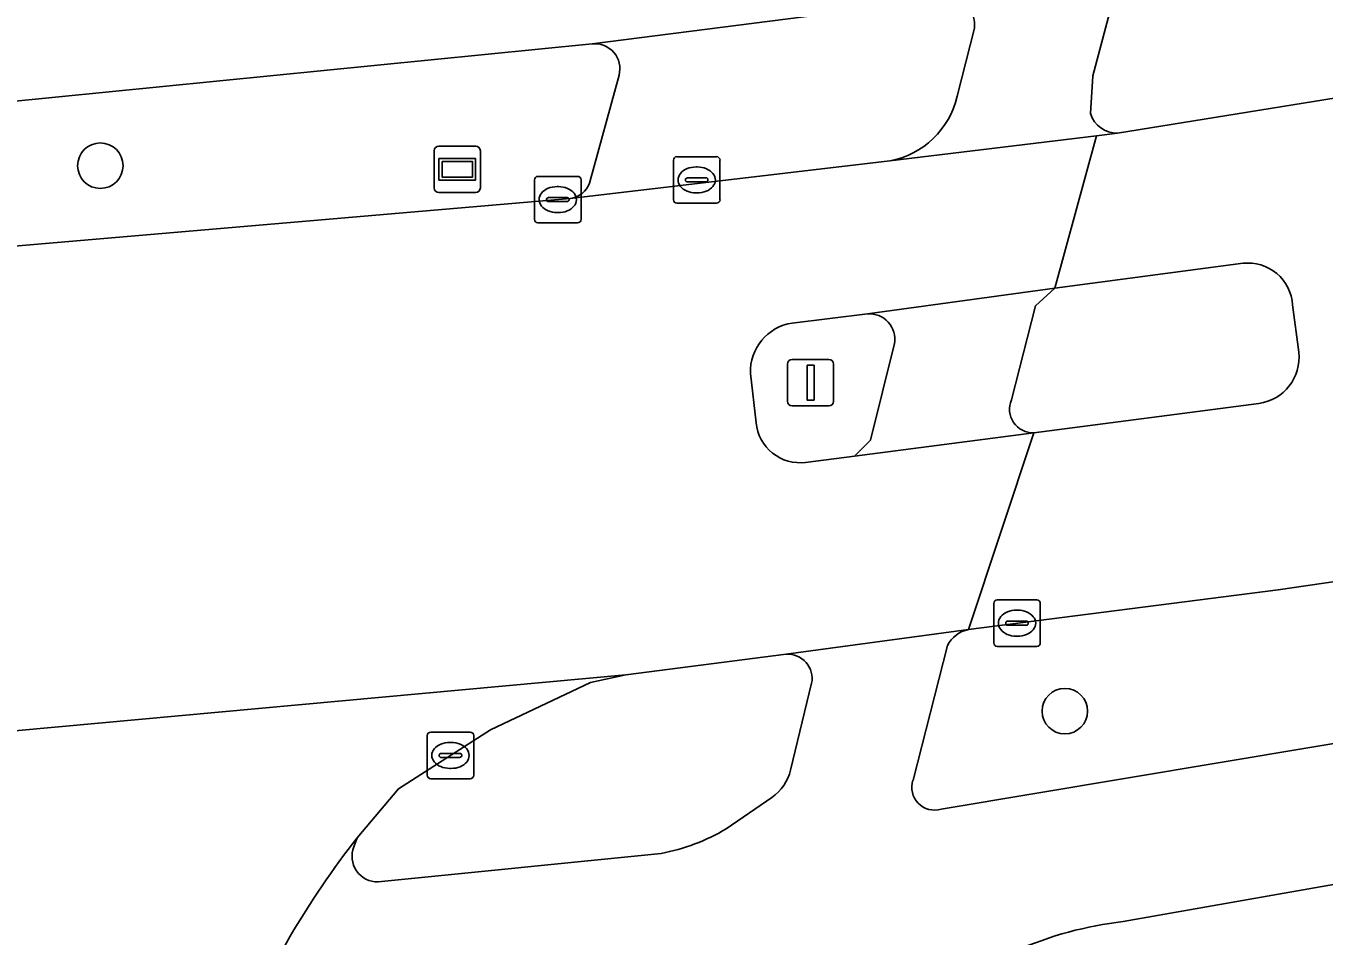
# Model space of a CAD drawing. Extents: x 160203 to 161530, y 379528 to 381797.
# Drawn here: x 160813.32 to 160841.23, y 380854.19 to 380873.75 of the extents above; entities that cross this region are included whole.
import ezdxf

# ---------------------------------------------------------------- set-up
doc = ezdxf.new("R2010")
doc.units = 0
for name, color, linetype in [('IMGEO_Berm_groen', 7, 'Continuous'), ('IMGEO_Boom', 7, 'Continuous'), ('IMGEO_Fietspad_gesloten', 7, 'Continuous'), ('IMGEO_Fietspad_open', 7, 'Continuous'), ('IMGEO_Kolk', 7, 'Continuous'), ('IMGEO_Lichtmast', 7, 'Continuous'), ('IMGEO_Rijbaan_lokaal_gesloten', 7, 'Continuous'), ('IMGEO_Rijbaan_lokaal_open', 7, 'Continuous'), ('IMGEO_Terreindeel_open', 7, 'Continuous'), ('IMGEO_Verkeerseiland_gesloten', 7, 'Continuous'), ('IMGEO_Verkeerseiland_groen', 7, 'Continuous'), ('IMGEO_Voetpad_open', 7, 'Continuous'), ('IMGEO_Wegwijzer', 7, 'Continuous')]:
    doc.layers.add(name, color=color, linetype=linetype)

msp = doc.modelspace()

# ---------------------------------------------------------------- linework, layer by layer
at = {"layer": 'IMGEO_Berm_groen'}
for points in [[(160836.785, 380871.445), (160842.422, 380872.358), (160850.431, 380873.554), (160850.617, 380873.574), (160853.309, 380873.997), (160853.241, 380874.489), (160858.654, 380875.323)], [(160836.71, 380874.382), (160836.259, 380872.676), (160836.209, 380871.865)], [(160832.996, 380856.914), (160848.977, 380859.584), (160852.745, 380860.193), (160852.208, 380863.376)], [(160852.208, 380863.376), (160843.137, 380862.051), (160840.237, 380861.627), (160833.585, 380860.776)], [(160833.13, 380860.429), (160832.391, 380857.538)]]:
    msp.add_lwpolyline(points, dxfattribs=at)
for centre, radius, start, end in [((160836.773, 380872.033), 0.589, 196.628, 271.1754), ((160833.72, 380860.127), 0.663, 101.7682, 152.8928), ((160832.855, 380857.383), 0.49, 161.5315, 286.6971)]:
    msp.add_arc(centre, radius, start, end, dxfattribs=at)
at = {"layer": 'IMGEO_Boom'}
for centre in [(160814.922, 380870.745), (160835.655, 380859.021)]:
    msp.add_circle(centre, 0.489, dxfattribs=at)
at = {"layer": 'IMGEO_Fietspad_gesloten'}
for points in [[(160834.505, 380865.711), (160835.027, 380867.73), (160835.442, 380868.113), (160831.412, 380867.561)], [(160831.991, 380866.92), (160831.477, 380864.848), (160831.132, 380864.499), (160834.989, 380865.003)]]:
    msp.add_lwpolyline(points, dxfattribs=at)
for centre, radius, start, end in [((160831.454, 380867.017), 0.545, 349.7164, 94.4651), ((160834.975, 380865.513), 0.51, 157.1517, 271.5626)]:
    msp.add_arc(centre, radius, start, end, dxfattribs=at)
at = {"layer": 'IMGEO_Fietspad_open'}
for points in [[(160778.324, 380869.478), (160788.805, 380870.009), (160795.043, 380870.511), (160795.391, 380870.568), (160795.879, 380870.607), (160805.376, 380871.362), (160805.785, 380871.394), (160808.113, 380871.63), (160811.644, 380871.988), (160825.493, 380873.364), (160833.136, 380874.344), (160832.827, 380878.051)], [(160836.209, 380871.865), (160836.259, 380872.676), (160836.71, 380874.382)], [(160833.711, 380873.703), (160833.342, 380872.237)], [(160831.892, 380870.849), (160836.337, 380871.39), (160836.785, 380871.445)]]:
    msp.add_lwpolyline(points, dxfattribs=at)
for centre, radius, start, end in [((160833.148, 380873.78), 0.568, 352.1768, 87.3819), ((160831.553, 380872.654), 1.837, 280.6231, 346.8739), ((160836.773, 380872.033), 0.589, 196.628, 271.1754)]:
    msp.add_arc(centre, radius, start, end, dxfattribs=at)
at = {"layer": 'IMGEO_Kolk'}
for p, q in [((160827.241, 380870.013), (160827.241, 380870.865)), ((160827.316, 380870.939), (160828.168, 380870.939)), ((160828.242, 380870.865), (160828.242, 380870.013)), ((160827.729, 380870.719), (160827.754, 380870.719)), ((160824.254, 380869.59), (160824.254, 380870.442)), ((160824.329, 380870.516), (160825.181, 380870.516)), ((160824.742, 380870.296), (160824.767, 380870.296)), ((160825.255, 380870.442), (160825.255, 380869.59)), ((160827.5, 380870.433), (160827.5, 380870.445)), ((160827.938, 380870.396), (160827.54, 380870.396)), ((160827.543, 380870.482), (160827.941, 380870.482)), ((160827.984, 380870.445), (160827.984, 380870.433)), ((160824.513, 380870.01), (160824.513, 380870.022)), ((160824.556, 380870.059), (160824.954, 380870.059)), ((160824.997, 380870.022), (160824.997, 380870.01)), ((160827.752, 380870.159), (160827.727, 380870.159)), ((160824.951, 380869.973), (160824.553, 380869.973)), ((160828.168, 380869.939), (160827.316, 380869.939)), ((160825.181, 380869.516), (160824.329, 380869.516)), ((160824.765, 380869.736), (160824.74, 380869.736)), ((160834.201, 380861.412), (160835.053, 380861.412)), ((160834.126, 380860.486), (160834.126, 380861.338)), ((160834.614, 380861.192), (160834.639, 380861.192)), ((160835.127, 380861.338), (160835.127, 380860.486)), ((160834.385, 380860.906), (160834.385, 380860.918)), ((160834.823, 380860.869), (160834.425, 380860.869)), ((160834.428, 380860.955), (160834.826, 380860.955)), ((160834.869, 380860.918), (160834.869, 380860.906)), ((160834.637, 380860.632), (160834.612, 380860.632)), ((160835.053, 380860.412), (160834.201, 380860.412)), ((160821.948, 380857.643), (160821.948, 380858.495)), ((160822.023, 380858.569), (160822.875, 380858.569)), ((160822.436, 380858.349), (160822.461, 380858.349)), ((160822.949, 380858.495), (160822.949, 380857.643)), ((160822.207, 380858.063), (160822.207, 380858.075)), ((160822.645, 380858.026), (160822.247, 380858.026)), ((160822.25, 380858.112), (160822.648, 380858.112)), ((160822.691, 380858.075), (160822.691, 380858.063)), ((160822.459, 380857.789), (160822.434, 380857.789)), ((160822.875, 380857.569), (160822.023, 380857.569))]:
    msp.add_line(p, q, dxfattribs=at)
for points in [[(160827.241, 380870.013), (160827.241, 380870.865)], [(160827.316, 380870.939), (160828.168, 380870.939)], [(160828.242, 380870.865), (160828.242, 380870.013)], [(160824.254, 380869.59), (160824.254, 380870.442)], [(160824.329, 380870.516), (160825.181, 380870.516)], [(160825.255, 380870.442), (160825.255, 380869.59)], [(160828.168, 380869.939), (160827.316, 380869.939)], [(160825.181, 380869.516), (160824.329, 380869.516)], [(160834.201, 380861.412), (160835.053, 380861.412)], [(160834.126, 380860.486), (160834.126, 380861.338)], [(160835.127, 380861.338), (160835.127, 380860.486)], [(160835.053, 380860.412), (160834.201, 380860.412)], [(160821.948, 380857.643), (160821.948, 380858.495)], [(160822.023, 380858.569), (160822.875, 380858.569)], [(160822.949, 380858.495), (160822.949, 380857.643)], [(160822.875, 380857.569), (160822.023, 380857.569)]]:
    msp.add_lwpolyline(points, dxfattribs=at)
for centre, radius, start, end in [((160827.318, 380870.863), 0.0765, 91.552, 178.448), ((160827.318, 380870.863), 0.0765, 91.552, 178.448), ((160828.166, 380870.863), 0.0765, 1.552, 88.448), ((160828.166, 380870.863), 0.0765, 1.552, 88.448), ((160824.331, 380870.44), 0.0765, 91.552, 178.448), ((160824.331, 380870.44), 0.0765, 91.552, 178.448), ((160825.179, 380870.44), 0.0765, 1.552, 88.448), ((160825.179, 380870.44), 0.0765, 1.552, 88.448), ((160827.54, 380870.442), 0.0403, 85.8775, 175.7526), ((160827.537, 380870.432), 0.0366, 178.938, 274.7102), ((160827.941, 380870.439), 0.043, 264.8664, 352.4533), ((160827.945, 380870.444), 0.0386, 1.7309, 96.639), ((160824.553, 380870.019), 0.0403, 85.8775, 175.7526), ((160824.958, 380870.021), 0.0386, 1.7309, 96.639), ((160824.55, 380870.009), 0.0366, 178.938, 274.7102), ((160824.954, 380870.016), 0.043, 264.8664, 352.4533), ((160827.318, 380870.015), 0.0765, 181.552, 268.448), ((160827.318, 380870.015), 0.0765, 181.552, 268.448), ((160828.166, 380870.015), 0.0765, 271.552, 358.448), ((160828.166, 380870.015), 0.0765, 271.552, 358.448), ((160824.331, 380869.592), 0.0765, 181.552, 268.448), ((160824.331, 380869.592), 0.0765, 181.552, 268.448), ((160825.179, 380869.592), 0.0765, 271.552, 358.448), ((160825.179, 380869.592), 0.0765, 271.552, 358.448), ((160834.203, 380861.336), 0.0765, 91.552, 178.448), ((160834.203, 380861.336), 0.0765, 91.552, 178.448), ((160835.051, 380861.336), 0.0765, 1.552, 88.448), ((160835.051, 380861.336), 0.0765, 1.552, 88.448), ((160834.425, 380860.915), 0.0403, 85.8775, 175.7526), ((160834.422, 380860.905), 0.0366, 178.938, 274.7102), ((160834.826, 380860.912), 0.043, 264.8664, 352.4533), ((160834.83, 380860.917), 0.0386, 1.7309, 96.639), ((160834.203, 380860.488), 0.0765, 181.552, 268.448), ((160834.203, 380860.488), 0.0765, 181.552, 268.448), ((160835.051, 380860.488), 0.0765, 271.552, 358.448), ((160835.051, 380860.488), 0.0765, 271.552, 358.448), ((160822.025, 380858.493), 0.0765, 91.552, 178.448), ((160822.025, 380858.493), 0.0765, 91.552, 178.448), ((160822.873, 380858.493), 0.0765, 1.552, 88.448), ((160822.873, 380858.493), 0.0765, 1.552, 88.448), ((160822.247, 380858.072), 0.0403, 85.8775, 175.7526), ((160822.244, 380858.062), 0.0366, 178.938, 274.7102), ((160822.648, 380858.069), 0.043, 264.8664, 352.4533), ((160822.652, 380858.074), 0.0386, 1.7309, 96.639), ((160822.025, 380857.645), 0.0765, 181.552, 268.448), ((160822.025, 380857.645), 0.0765, 181.552, 268.448), ((160822.873, 380857.645), 0.0765, 271.552, 358.448), ((160822.873, 380857.645), 0.0765, 271.552, 358.448)]:
    msp.add_arc(centre, radius, start, end, dxfattribs=at)
for centre, major_axis, ratio, start_param, end_param in [((160827.728, 380870.439), (-0.387, 0.002), 0.722429, 4.712389, 7.853982), ((160827.753, 380870.439), (-0.39, 0.002), 0.717154, 1.570796, 4.712389), ((160824.741, 380870.016), (-0.387, 0.002), 0.722429, 4.712389, 7.853982), ((160824.766, 380870.016), (-0.39, 0.002), 0.717154, 1.570796, 4.712389), ((160834.613, 380860.912), (-0.387, 0.002), 0.722429, 4.712389, 7.853982), ((160834.638, 380860.912), (-0.39, 0.002), 0.717154, 1.570796, 4.712389), ((160822.435, 380858.069), (-0.387, 0.002), 0.722429, 4.712389, 7.853982), ((160822.46, 380858.069), (-0.39, 0.002), 0.717154, 1.570796, 4.712389)]:
    msp.add_ellipse(centre, major_axis=major_axis, ratio=ratio, start_param=start_param, end_param=end_param, dxfattribs=at)
at = {"layer": 'IMGEO_Lichtmast'}
for p, q in [((160829.693, 380865.681), (160829.693, 380866.481)), ((160829.693, 380866.481), (160829.693, 380865.681)), ((160829.793, 380866.581), (160830.583, 380866.581)), ((160830.583, 380866.581), (160829.793, 380866.581)), ((160830.683, 380866.481), (160830.683, 380865.681)), ((160830.683, 380865.681), (160830.683, 380866.481)), ((160830.583, 380865.581), (160829.793, 380865.581)), ((160829.793, 380865.581), (160830.583, 380865.581))]:
    msp.add_line(p, q, dxfattribs=at)
msp.add_lwpolyline([(160830.113, 380866.456), (160830.263, 380866.456), (160830.263, 380865.706), (160830.113, 380865.706), (160830.113, 380866.456)], dxfattribs=at)
for centre, start, end in [((160829.793, 380866.481), 90, 180), ((160829.793, 380866.481), 90, 180), ((160830.583, 380866.481), 0, 90), ((160830.583, 380866.481), 360, 90), ((160829.793, 380865.681), 180, 270), ((160829.793, 380865.681), 180, 270), ((160830.583, 380865.681), 270, 0), ((160830.583, 380865.681), 270, 0)]:
    msp.add_arc(centre, 0.1, start, end, dxfattribs=at)
at = {"layer": 'IMGEO_Rijbaan_lokaal_gesloten'}
for points in [[(160839.825, 380865.637), (160834.989, 380865.003), (160833.585, 380860.776), (160840.237, 380861.627), (160843.137, 380862.051), (160847.14, 380863.485), (160855.996, 380866.692), (160882.497, 380871.051), (160882.6, 380870.578), (160884.793, 380871.339), (160886.332, 380871.616), (160886.981, 380871.728), (160894.008, 380873.027), (160901.965, 380874.532), (160907.28, 380875.551), (160910.051, 380876.077), (160916.804, 380877.421), (160925.348, 380879.101)], [(160854.745, 380874.223), (160853.309, 380873.997), (160850.617, 380873.574), (160850.431, 380873.554), (160842.422, 380872.358), (160836.785, 380871.445), (160836.337, 380871.39), (160835.442, 380868.113), (160839.487, 380868.647)], [(160829.795, 380867.363), (160831.412, 380867.561), (160835.442, 380868.113), (160836.337, 380871.39), (160831.892, 380870.849), (160825.025, 380870.04), (160808.388, 380868.612), (160805.689, 380868.38), (160804.424, 380868.293), (160792.896, 380867.22), (160789.101, 380866.873), (160789.405, 380863.477), (160793.182, 380863.652), (160794.485, 380863.724)], [(160840.549, 380867.754), (160840.684, 380866.736)], [(160829.017, 380865.219), (160828.895, 380866.28)], [(160794.69, 380860.711), (160793.398, 380860.64), (160789.663, 380860.405), (160789.635, 380858.023), (160789.618, 380856.56), (160793.563, 380856.821), (160795.573, 380856.996), (160796.504, 380857.081), (160826.217, 380859.799), (160829.664, 380860.245), (160833.585, 380860.776), (160834.989, 380865.003)], [(160834.989, 380865.003), (160831.132, 380864.499), (160830.083, 380864.367)], [(160820.444, 380856.299), (160821.331, 380857.353), (160823.312, 380858.622), (160825.462, 380859.639), (160826.217, 380859.799), (160796.504, 380857.081)]]:
    msp.add_lwpolyline(points, dxfattribs=at)
for centre, radius, start, end in [((160839.592, 380867.694), 0.959, 3.5832, 96.2981), ((160829.953, 380866.316), 1.059, 98.5884, 181.9567), ((160839.694, 380866.624), 0.996, 277.5406, 6.4357), ((160829.964, 380865.312), 0.952, 185.5784, 277.1544), ((160835.706, 380844.361), 19.376, 141.9686, 157.123)]:
    msp.add_arc(centre, radius, start, end, dxfattribs=at)
at = {"layer": 'IMGEO_Rijbaan_lokaal_open'}
for points in [[(160872.74, 380863.263), (160868.109, 380862.53), (160864.643, 380862.014), (160864.589, 380862.191), (160860.777, 380861.488), (160860.788, 380861.399), (160852.745, 380860.193), (160848.977, 380859.584), (160832.996, 380856.914)], [(160833.585, 380860.776), (160829.664, 380860.245)], [(160832.391, 380857.538), (160833.13, 380860.429)], [(160830.212, 380859.621), (160829.761, 380857.753)], [(160829.357, 380857.167), (160828.378, 380856.494)], [(160820.373, 380856.105), (160820.444, 380856.299)], [(160826.975, 380855.964), (160820.895, 380855.352)], [(160836.91, 380854.498), (160843.34, 380855.63)]]:
    msp.add_lwpolyline(points, dxfattribs=at)
for centre, radius, start, end in [((160833.72, 380860.127), 0.663, 101.7682, 152.8928), ((160829.696, 380859.72), 0.526, 349.0982, 93.4814), ((160828.772, 380858.003), 1.02, 305.0058, 345.8279), ((160832.855, 380857.383), 0.49, 161.5315, 286.6971), ((160826.239, 380860.035), 4.137, 280.2517, 301.1376), ((160835.706, 380844.361), 19.376, 141.9686, 157.123), ((160820.877, 380855.897), 0.545, 157.5525, 271.909), ((160837.846, 380846.473), 8.079, 96.656, 113.6308)]:
    msp.add_arc(centre, radius, start, end, dxfattribs=at)
at = {"layer": 'IMGEO_Terreindeel_open'}
for points in [[(160833.174, 380874.348), (160833.136, 380874.344), (160825.493, 380873.364)], [(160833.342, 380872.237), (160833.711, 380873.703)], [(160826.072, 380872.69), (160825.439, 380870.37)], [(160825.025, 380870.04), (160831.892, 380870.849)]]:
    msp.add_lwpolyline(points, dxfattribs=at)
for centre, radius, start, end in [((160833.148, 380873.78), 0.568, 352.1768, 87.3819), ((160825.551, 380872.828), 0.539, 345.1755, 96.153), ((160831.553, 380872.654), 1.837, 280.6231, 346.8739), ((160824.944, 380870.566), 0.533, 278.7588, 338.358)]:
    msp.add_arc(centre, radius, start, end, dxfattribs=at)
at = {"layer": 'IMGEO_Verkeerseiland_gesloten'}
for points in [[(160839.487, 380868.647), (160835.442, 380868.113), (160835.027, 380867.73), (160834.505, 380865.711)], [(160831.412, 380867.561), (160829.795, 380867.363)], [(160840.684, 380866.736), (160840.549, 380867.754)], [(160830.083, 380864.367), (160831.132, 380864.499), (160831.477, 380864.848), (160831.991, 380866.92)], [(160828.895, 380866.28), (160829.017, 380865.219)], [(160834.989, 380865.003), (160839.825, 380865.637)]]:
    msp.add_lwpolyline(points, dxfattribs=at)
for centre, radius, start, end in [((160839.592, 380867.694), 0.959, 3.5832, 96.2981), ((160831.454, 380867.017), 0.545, 349.7164, 94.4651), ((160829.953, 380866.316), 1.059, 98.5884, 181.9567), ((160839.694, 380866.624), 0.996, 277.5406, 6.4357), ((160834.975, 380865.513), 0.51, 157.1517, 271.5626), ((160829.964, 380865.312), 0.952, 185.5784, 277.1544)]:
    msp.add_arc(centre, radius, start, end, dxfattribs=at)
at = {"layer": 'IMGEO_Verkeerseiland_groen'}
for points in [[(160825.493, 380873.364), (160811.644, 380871.988), (160808.113, 380871.63), (160808.388, 380868.612), (160825.025, 380870.04)], [(160825.439, 380870.37), (160826.072, 380872.69)], [(160829.664, 380860.245), (160826.217, 380859.799), (160825.462, 380859.639), (160823.312, 380858.622), (160821.331, 380857.353), (160820.444, 380856.299), (160820.373, 380856.105)], [(160829.761, 380857.753), (160830.212, 380859.621)], [(160828.378, 380856.494), (160829.357, 380857.167)], [(160820.895, 380855.352), (160826.975, 380855.964)]]:
    msp.add_lwpolyline(points, dxfattribs=at)
for centre, radius, start, end in [((160825.551, 380872.828), 0.539, 345.1755, 96.153), ((160824.944, 380870.566), 0.533, 278.7588, 338.358), ((160829.696, 380859.72), 0.526, 349.0982, 93.4814), ((160828.772, 380858.003), 1.02, 305.0058, 345.8279), ((160826.239, 380860.035), 4.137, 280.2517, 301.1376), ((160820.877, 380855.897), 0.545, 157.5525, 271.909)]:
    msp.add_arc(centre, radius, start, end, dxfattribs=at)
at = {"layer": 'IMGEO_Voetpad_open'}
msp.add_lwpolyline([(160920.061, 380871.748), (160895.074, 380865.051), (160877.937, 380861.414), (160864.818, 380859.13), (160850.637, 380856.804), (160845.122, 380855.913), (160843.34, 380855.63), (160836.91, 380854.498)], dxfattribs=at)
msp.add_arc((160837.846, 380846.473), 8.079, 96.656, 113.6308, dxfattribs=at)
at = {"layer": 'IMGEO_Wegwijzer'}
for p, q in [((160822.201, 380871.168), (160822.991, 380871.168)), ((160822.991, 380871.168), (160822.201, 380871.168)), ((160822.101, 380870.268), (160822.101, 380871.068)), ((160822.101, 380871.068), (160822.101, 380870.268)), ((160823.091, 380871.068), (160823.091, 380870.268)), ((160823.091, 380870.268), (160823.091, 380871.068)), ((160822.991, 380870.168), (160822.201, 380870.168)), ((160822.201, 380870.168), (160822.991, 380870.168))]:
    msp.add_line(p, q, dxfattribs=at)
for points in [[(160822.202, 380870.9), (160822.99, 380870.9), (160822.99, 380870.436), (160822.202, 380870.436), (160822.202, 380870.9)], [(160822.267, 380870.835), (160822.267, 380870.501), (160822.925, 380870.501), (160822.925, 380870.835), (160822.267, 380870.835)]]:
    msp.add_lwpolyline(points, dxfattribs=at)
for centre, start, end in [((160822.201, 380871.068), 90, 180), ((160822.201, 380871.068), 90, 180), ((160822.991, 380871.068), 0, 90), ((160822.991, 380871.068), 360, 90), ((160822.201, 380870.268), 180, 270), ((160822.201, 380870.268), 180, 270), ((160822.991, 380870.268), 270, 0), ((160822.991, 380870.268), 270, 0)]:
    msp.add_arc(centre, 0.1, start, end, dxfattribs=at)

doc.saveas('drawing.dxf')
